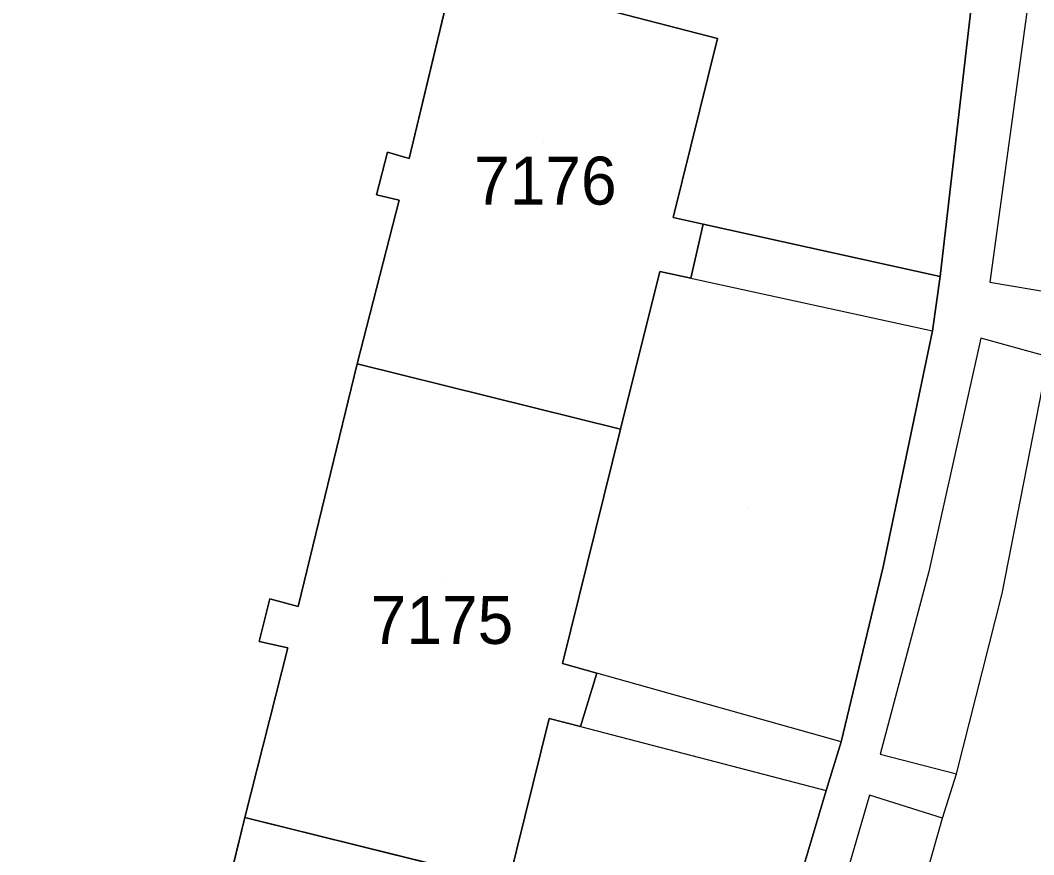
# Model space of a CAD drawing. Extents: x -266199 to -261993, y -1239047 to -1235108.
# Drawn here: x -263537.93 to -263495.63, y -1236344.71 to -1236309.89 of the extents above; entities that cross this region are included whole.
import ezdxf

# ---------------------------------------------------------------- set-up
doc = ezdxf.new("R2010")
doc.units = 0
for name, color, linetype in [('body_kn', 7, 'Continuous'), ('kladpar_druhypozemkov', 7, 'Continuous'), ('kladpar_hranice', 7, 'Continuous'), ('kladpar_parcelnecisla', 7, 'Continuous'), ('kladpar_plochy', 7, 'Continuous'), ('zappar_hrandruhpozemk', 7, 'Continuous')]:
    doc.layers.add(name, color=color, linetype=linetype)

msp = doc.modelspace()

# ---------------------------------------------------------------- linework, layer by layer
at = {"layer": 'body_kn'}
for p, q in [((-263508.83, -1236310.65), (-263508.83, -1236310.65)), ((-263522.6, -1236315.39), (-263522.6, -1236315.39)), ((-263521.69, -1236315.66), (-263521.69, -1236315.66)), ((-263523.06, -1236317.17), (-263523.06, -1236317.17)), ((-263522.12, -1236317.39), (-263522.12, -1236317.39)), ((-263510.68, -1236318.12), (-263510.68, -1236318.12)), ((-263509.42, -1236318.4), (-263509.42, -1236318.4)), ((-263511.24, -1236320.37), (-263511.24, -1236320.37)), ((-263509.94, -1236320.65), (-263509.94, -1236320.65)), ((-263509.94, -1236320.65), (-263509.94, -1236320.65)), ((-263499.54, -1236320.58), (-263499.54, -1236320.58)), ((-263497.46, -1236320.81), (-263497.46, -1236320.81)), ((-263499.85, -1236322.85), (-263499.85, -1236322.85)), ((-263497.84, -1236323.15), (-263497.84, -1236323.15)), ((-263523.87, -1236324.22), (-263523.87, -1236324.22)), ((-263523.87, -1236324.22), (-263523.87, -1236324.22)), ((-263512.87, -1236326.95), (-263512.87, -1236326.95)), ((-263512.87, -1236326.95), (-263512.87, -1236326.95)), ((-263501.92, -1236332.7), (-263501.92, -1236332.7)), ((-263500.01, -1236332.89), (-263500.01, -1236332.89)), ((-263496.95, -1236333.81), (-263496.95, -1236333.81)), ((-263527.51, -1236334.03), (-263527.51, -1236334.03)), ((-263526.33, -1236334.35), (-263526.33, -1236334.35)), ((-263527.95, -1236335.81), (-263527.95, -1236335.81)), ((-263526.76, -1236336.08), (-263526.76, -1236336.08)), ((-263515.29, -1236336.73), (-263515.29, -1236336.73)), ((-263513.86, -1236337.13), (-263513.86, -1236337.13)), ((-263515.85, -1236339.02), (-263515.85, -1236339.02)), ((-263514.54, -1236339.36), (-263514.54, -1236339.36)), ((-263514.54, -1236339.36), (-263514.54, -1236339.36)), ((-263503.67, -1236339.99), (-263503.67, -1236339.99)), ((-263503.67, -1236339.99), (-263503.67, -1236339.99)), ((-263502.04, -1236340.51), (-263502.04, -1236340.51)), ((-263502.04, -1236340.51), (-263502.04, -1236340.51)), ((-263498.86, -1236341.33), (-263498.86, -1236341.33)), ((-263498.86, -1236341.33), (-263498.86, -1236341.33)), ((-263504.29, -1236342.02), (-263504.29, -1236342.02)), ((-263502.48, -1236342.22), (-263502.48, -1236342.22)), ((-263528.55, -1236343.15), (-263528.55, -1236343.15)), ((-263528.55, -1236343.15), (-263528.55, -1236343.15)), ((-263499.44, -1236343.18), (-263499.44, -1236343.18)), ((-263499.44, -1236343.18), (-263499.44, -1236343.18))]:
    msp.add_line(p, q, dxfattribs=at)
at = {"layer": 'kladpar_druhypozemkov'}
for p, q in [((-263516.09, -1236314.98), (-263516.09, -1236314.98)), ((-263507.57, -1236330.25), (-263507.57, -1236330.25)), ((-263520.35, -1236333.31), (-263520.35, -1236333.31))]:
    msp.add_line(p, q, dxfattribs=at)
at = {"layer": 'kladpar_hranice'}
for p, q in [((-263512.87, -1236326.95), (-263523.87, -1236324.22)), ((-263523.87, -1236324.22), (-263512.87, -1236326.95)), ((-263517.55, -1236345.88), (-263528.55, -1236343.15)), ((-263528.55, -1236343.15), (-263517.55, -1236345.88))]:
    msp.add_line(p, q, dxfattribs=at)
for points in [[(-263525.44, -1236474.41), (-263524.5, -1236462.92), (-263523.93, -1236453.44), (-263523.75, -1236451.12), (-263522.55, -1236433.53), (-263521.18, -1236415.65), (-263521.04, -1236413.78), (-263520.43, -1236405.08), (-263519.44, -1236396.11), (-263519.14, -1236394.44), (-263517.1, -1236385.05), (-263515.04, -1236377.26), (-263514.6, -1236375.57), (-263509.96, -1236360.29), (-263509.29, -1236358.46), (-263506.63, -1236349.88), (-263504.29, -1236342.02), (-263503.67, -1236339.99), (-263501.92, -1236332.7), (-263499.85, -1236322.85), (-263499.54, -1236320.58), (-263496.02, -1236290.02), (-263495.88, -1236287.73), (-263494.12, -1236287.05)], [(-263496.02, -1236290.02), (-263499.54, -1236320.58), (-263509.42, -1236318.4), (-263510.68, -1236318.12), (-263508.83, -1236310.65), (-263514.7, -1236309.13), (-263514.04, -1236306.44), (-263513.4, -1236303.82), (-263512.77, -1236301.21), (-263512.13, -1236298.59), (-263511.49, -1236295.98), (-263510.85, -1236293.35), (-263510.21, -1236290.73), (-263509.57, -1236288.11)], [(-263548.98, -1236348.65), (-263546.75, -1236329.72), (-263543.91, -1236310.97), (-263542.57, -1236302.19), (-263537.88, -1236303.38), (-263527.86, -1236305.91), (-263519.85, -1236307.93), (-263521.69, -1236315.66), (-263522.6, -1236315.39), (-263523.06, -1236317.17), (-263522.12, -1236317.39), (-263523.87, -1236324.22), (-263526.33, -1236334.35), (-263527.51, -1236334.03), (-263527.95, -1236335.81), (-263526.76, -1236336.08), (-263528.55, -1236343.15), (-263530.96, -1236352.97)], [(-263523.87, -1236324.22), (-263522.12, -1236317.39), (-263523.06, -1236317.17), (-263522.6, -1236315.39), (-263521.69, -1236315.66), (-263519.85, -1236307.93), (-263514.7, -1236309.13), (-263508.83, -1236310.65), (-263510.68, -1236318.12), (-263509.42, -1236318.4), (-263509.94, -1236320.65), (-263511.24, -1236320.37), (-263512.87, -1236326.95)], [(-263517.55, -1236345.88), (-263515.85, -1236339.02), (-263514.54, -1236339.36), (-263513.86, -1236337.13), (-263515.29, -1236336.73), (-263512.87, -1236326.95), (-263511.24, -1236320.37), (-263509.94, -1236320.65), (-263509.42, -1236318.4), (-263499.54, -1236320.58), (-263499.85, -1236322.85), (-263501.92, -1236332.7), (-263503.67, -1236339.99), (-263504.29, -1236342.02), (-263506.63, -1236349.88)], [(-263528.55, -1236343.15), (-263526.76, -1236336.08), (-263527.95, -1236335.81), (-263527.51, -1236334.03), (-263526.33, -1236334.35), (-263523.87, -1236324.22)], [(-263512.87, -1236326.95), (-263515.29, -1236336.73), (-263513.86, -1236337.13), (-263514.54, -1236339.36), (-263515.85, -1236339.02), (-263517.55, -1236345.88)], [(-263530.46, -1236363.31), (-263533.34, -1236362.57), (-263531.4, -1236354.75), (-263533.22, -1236354.35), (-263532.82, -1236352.6), (-263530.96, -1236352.97), (-263528.55, -1236343.15)]]:
    msp.add_lwpolyline(points, dxfattribs=at)
at = {"layer": 'kladpar_plochy'}
for p, q in [((-263519.85, -1236307.93), (-263521.69, -1236315.66)), ((-263522.6, -1236315.39), (-263523.06, -1236317.17)), ((-263521.69, -1236315.66), (-263522.6, -1236315.39)), ((-263523.06, -1236317.17), (-263522.12, -1236317.39)), ((-263522.12, -1236317.39), (-263523.87, -1236324.22)), ((-263509.94, -1236320.65), (-263509.42, -1236318.4)), ((-263509.42, -1236318.4), (-263499.54, -1236320.58)), ((-263512.87, -1236326.95), (-263511.24, -1236320.37)), ((-263511.24, -1236320.37), (-263509.94, -1236320.65)), ((-263499.54, -1236320.58), (-263499.85, -1236322.85)), ((-263499.85, -1236322.85), (-263501.92, -1236332.7)), ((-263523.87, -1236324.22), (-263526.33, -1236334.35)), ((-263515.29, -1236336.73), (-263512.87, -1236326.95)), ((-263501.92, -1236332.7), (-263503.67, -1236339.99)), ((-263527.51, -1236334.03), (-263527.95, -1236335.81)), ((-263526.33, -1236334.35), (-263527.51, -1236334.03)), ((-263527.95, -1236335.81), (-263526.76, -1236336.08)), ((-263526.76, -1236336.08), (-263528.55, -1236343.15)), ((-263513.86, -1236337.13), (-263515.29, -1236336.73)), ((-263514.54, -1236339.36), (-263513.86, -1236337.13)), ((-263517.55, -1236345.88), (-263515.85, -1236339.02)), ((-263515.85, -1236339.02), (-263514.54, -1236339.36)), ((-263503.67, -1236339.99), (-263504.29, -1236342.02)), ((-263504.29, -1236342.02), (-263506.63, -1236349.88)), ((-263528.55, -1236343.15), (-263530.96, -1236352.97))]:
    msp.add_line(p, q, dxfattribs=at)
msp.add_lwpolyline([(-263525.44, -1236474.41), (-263524.5, -1236462.92), (-263523.93, -1236453.44), (-263523.75, -1236451.12), (-263522.55, -1236433.53), (-263521.18, -1236415.65), (-263521.04, -1236413.78), (-263520.43, -1236405.08), (-263519.44, -1236396.11), (-263519.14, -1236394.44), (-263517.1, -1236385.05), (-263515.04, -1236377.26), (-263514.6, -1236375.57), (-263509.96, -1236360.29), (-263509.29, -1236358.46), (-263506.63, -1236349.88), (-263504.29, -1236342.02), (-263503.67, -1236339.99), (-263501.92, -1236332.7), (-263499.85, -1236322.85), (-263499.54, -1236320.58), (-263496.02, -1236290.02), (-263495.88, -1236287.73), (-263494.12, -1236287.05)], dxfattribs=at)
for points in [[(-263509.57, -1236288.11), (-263496.02, -1236290.02), (-263499.54, -1236320.58), (-263509.42, -1236318.4), (-263510.68, -1236318.12), (-263508.83, -1236310.65), (-263514.7, -1236309.13), (-263514.04, -1236306.44), (-263513.4, -1236303.82), (-263512.77, -1236301.21), (-263512.13, -1236298.59), (-263511.49, -1236295.98), (-263510.85, -1236293.35), (-263510.21, -1236290.73)], [(-263523.87, -1236324.22), (-263522.12, -1236317.39), (-263523.06, -1236317.17), (-263522.6, -1236315.39), (-263521.69, -1236315.66), (-263519.85, -1236307.93), (-263514.7, -1236309.13), (-263508.83, -1236310.65), (-263510.68, -1236318.12), (-263509.42, -1236318.4), (-263509.94, -1236320.65), (-263511.24, -1236320.37), (-263512.87, -1236326.95)], [(-263528.55, -1236343.15), (-263526.76, -1236336.08), (-263527.95, -1236335.81), (-263527.51, -1236334.03), (-263526.33, -1236334.35), (-263523.87, -1236324.22), (-263512.87, -1236326.95), (-263515.29, -1236336.73), (-263513.86, -1236337.13), (-263514.54, -1236339.36), (-263515.85, -1236339.02), (-263517.55, -1236345.88)], [(-263530.46, -1236363.31), (-263533.34, -1236362.57), (-263531.4, -1236354.75), (-263533.22, -1236354.35), (-263532.82, -1236352.6), (-263530.96, -1236352.97), (-263528.55, -1236343.15), (-263517.55, -1236345.88), (-263519.96, -1236355.61), (-263518.69, -1236355.95), (-263519.15, -1236358.02), (-263520.48, -1236357.69), (-263522.36, -1236365.29)]]:
    msp.add_lwpolyline(points, close=True, dxfattribs=at)
at = {"layer": 'zappar_hrandruhpozemk'}
for p, q in [((-263495.38, -1236305.56), (-263497.46, -1236320.81)), ((-263509.94, -1236320.65), (-263499.85, -1236322.85)), ((-263497.46, -1236320.81), (-263494.45, -1236321.33)), ((-263500.01, -1236332.89), (-263502.04, -1236340.51)), ((-263503.67, -1236339.99), (-263513.86, -1236337.13)), ((-263514.54, -1236339.36), (-263504.29, -1236342.02)), ((-263502.04, -1236340.51), (-263498.86, -1236341.33)), ((-263499.44, -1236343.18), (-263498.86, -1236341.33)), ((-263501.93, -1236351.84), (-263499.44, -1236343.18))]:
    msp.add_line(p, q, dxfattribs=at)
for points in [[(-263498.86, -1236341.33), (-263496.95, -1236333.81), (-263495.02, -1236323.93), (-263497.84, -1236323.15), (-263500.01, -1236332.89)], [(-263499.44, -1236343.18), (-263502.48, -1236342.22), (-263504.87, -1236350.44)]]:
    msp.add_lwpolyline(points, dxfattribs=at)

# ---------------------------------------------------------------- texts
at = {"layer": 'kladpar_parcelnecisla'}
for s, p in [('7176', (-263518.986, -1236317.58)), ('7175', (-263523.301, -1236335.91))]:
    msp.add_text(s, height=2, dxfattribs=at).set_placement(p)

doc.saveas('drawing.dxf')
